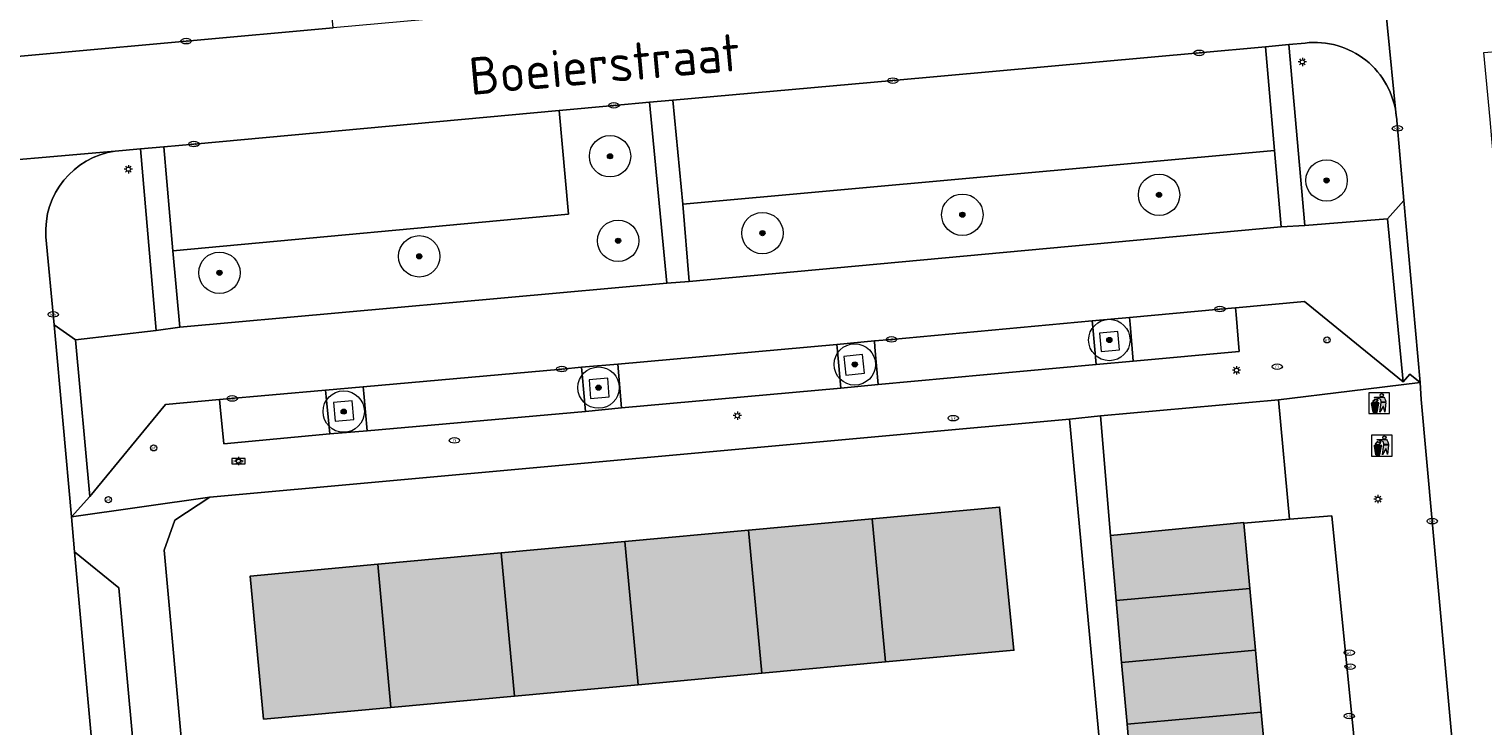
# Model space of a CAD drawing. Header units: metres. Extents: x 125349 to 128236, y 501602 to 503797.
# Tile 354 of 656: x 126597 to 126668, y 502682 to 502716. Entities that reach past the tile are written whole.
import ezdxf
from ezdxf.enums import TextEntityAlignment as Align

# ---------------------------------------------------------------- set-up
doc = ezdxf.new("R2010")
doc.units = ezdxf.units.M
doc.layers.get('0').update_dxf_attribs({"linetype": 'CONTINUOUS'})
for name, color, linetype, lineweight in [('B-WE-GR-BEPLANTING_CULTUUR_HEESTERS-GV', 90, 'CONTINUOUS', 18), ('B-WE-GR-BOOM-S-500', 90, 'CONTINUOUS', 18), ('B-WE-IE-AFVAL APART PLAATS-S', 7, 'CONTINUOUS', 18), ('B-WE-IE-MEUBILAIR-S', 7, 'CONTINUOUS', 18), ('B-WE-IE-MEUBILAIR_WEGMEUBILAIR-GV', 7, 'CONTINUOUS', 18), ('B-WE-OG-TERREIN_ERF-GV', 7, 'CONTINUOUS', 18), ('B-WE-OG-TOPOGRAFIE-T18', 10, 'CONTINUOUS', 18), ('B-WE-VH-OPENVERHARDING-GV', 90, 'CONTINUOUS', 18), ('B-WE-VH-OPENVERHARDING_BETONSTRAATSTEEN-GV', 90, 'CONTINUOUS', 18), ('V-WE-OG-BEBOUWING_TE AMOVEREN-G', 7, 'CONTINUOUS', 25), ('V-WE-OG-BEBOUWING_TE AMOVEREN-V', 253, 'CONTINUOUS', 18)]:
    doc.layers.add(name, color=color, linetype=linetype, lineweight=lineweight)
doc.styles.add('NLCS-ISO', font='NLCS-ISO.ttf')
doc.styles.add('NLCS-ISO-M1000-T18', font='NLCS-ISO.ttf', dxfattribs={"height": 1.8})

# ---------------------------------------------------------------- blocks, each defined once
blk = doc.blocks.new('SIE-AFVAL APART PLAATS-SO')
h = blk.add_hatch(color=256)
h.dxf.hatch_style = 1
h.paths.add_polyline_path([(-0.09, 0.07), (-1.76, 0.07, 0.819081), (-1.79, -0.09), (-1.4, -2.19, 0.36153), (-1.37, -2.21), (-0.47, -2.21, 0.36153), (-0.44, -2.19), (-0.05, -0.09, 0.819081)])
h.paths.add_polyline_path([(-0.16, -0.1), (-0.2, -0.33), (-0.49, -0.33), (-0.47, -0.1)], flags=16)
h.paths.add_polyline_path([(-0.55, -0.1), (-0.58, -0.33), (-0.87, -0.33), (-0.87, -0.1)], flags=16)
h.paths.add_polyline_path([(-0.22, -0.42), (-0.27, -0.73), (-0.53, -0.73), (-0.5, -0.42)], flags=16)
h.paths.add_polyline_path([(-0.58, -0.42), (-0.61, -0.73), (-0.87, -0.73), (-0.87, -0.42)], flags=16)
h.paths.add_polyline_path([(-0.95, -0.1), (-0.95, -0.33), (-1.27, -0.33), (-1.29, -0.1)], flags=16)
h.paths.add_polyline_path([(-0.95, -0.42), (-0.95, -0.73), (-1.23, -0.73), (-1.26, -0.42)], flags=16)
h.paths.add_polyline_path([(-0.29, -0.83), (-0.34, -1.09), (-0.56, -1.09), (-0.54, -0.83)], flags=16)
h.paths.add_polyline_path([(-0.62, -0.83), (-0.65, -1.09), (-0.87, -1.09), (-0.87, -0.83)], flags=16)
h.paths.add_polyline_path([(-0.95, -0.83), (-0.95, -1.09), (-1.2, -1.09), (-1.22, -0.83)], flags=16)
h.paths.add_polyline_path([(-1.35, -0.33), (-1.64, -0.33), (-1.69, -0.1), (-1.37, -0.1)], flags=16)
h.paths.add_polyline_path([(-1.34, -0.42), (-1.31, -0.73), (-1.57, -0.73), (-1.63, -0.42)], flags=16)
h.paths.add_polyline_path([(-0.36, -1.18), (-0.41, -1.44), (-0.6, -1.44), (-0.57, -1.18)], flags=16)
h.paths.add_polyline_path([(-0.65, -1.18), (-0.68, -1.44), (-0.87, -1.44), (-0.87, -1.18)], flags=16)
h.paths.add_polyline_path([(-1.3, -0.83), (-1.28, -1.09), (-1.5, -1.09), (-1.55, -0.83)], flags=16)
h.paths.add_polyline_path([(-0.95, -1.18), (-0.95, -1.44), (-1.17, -1.44), (-1.19, -1.18)], flags=16)
h.paths.add_polyline_path([(-0.42, -1.53), (-0.47, -1.79), (-0.63, -1.79), (-0.6, -1.53)], flags=16)
h.paths.add_polyline_path([(-1.27, -1.18), (-1.25, -1.44), (-1.44, -1.44), (-1.49, -1.18)], flags=16)
h.paths.add_polyline_path([(-0.69, -1.53), (-0.71, -1.79), (-0.87, -1.79), (-0.87, -1.53)], flags=16)
h.paths.add_polyline_path([(-0.95, -1.53), (-0.95, -1.79), (-1.13, -1.79), (-1.16, -1.53)], flags=16)
h.paths.add_polyline_path([(-1.24, -1.53), (-1.22, -1.79), (-1.37, -1.79), (-1.42, -1.53)], flags=16)
h.paths.add_polyline_path([(-0.49, -1.89), (-0.53, -2.13), (-0.66, -2.13), (-0.64, -1.89)], flags=16)
h.paths.add_polyline_path([(-0.72, -1.89), (-0.74, -2.13), (-0.87, -2.13), (-0.87, -1.89)], flags=16)
h.paths.add_polyline_path([(-0.95, -1.89), (-0.95, -2.13), (-1.1, -2.13), (-1.12, -1.89)], flags=16)
h.paths.add_polyline_path([(-1.21, -1.89), (-1.18, -2.13), (-1.31, -2.13), (-1.35, -1.89)], flags=16)
h.paths.add_polyline_path([(-0.19, 0.78, -0.01173), (-0.3, 0.78, -0.148797), (-0.42, 1.03, -0.136076), (-0.69, 0.87), (-0.78, 0.85, -0.038293), (-1.14, 0.96), (-1.19, 0.81, -0.243822), (-1.56, 0.45, 0.344326), (-1, 0.22, -0.139345), (-0.6, 0.22, 0.618436), (-0.56, 0.27, -0.441494), (-0.47, 0.44, 0.309048)])
h.paths.add_polyline_path([(-0.49, 0.51, 0.351556), (-0.64, 0.31, 0.121061), (-1.02, 0.29, -0.288745), (-1.45, 0.42, 0.203599), (-1.12, 0.79), (-1.09, 0.87, 0.083075), (-0.28, 0.71, -0.242261)], flags=16)
h.paths.add_polyline_path([(-0.4, 0.79, -0.023345), (-0.63, 0.82, 0.07081), (-0.46, 0.9, 0.059965)], flags=16)
h.paths.add_polyline_path([(1.12, 1.48), (-1.07, 1.48, 0.860559), (-1.08, 1.42), (0.29, 1, -0.146703), (0.53, 0.28, 0.421968), (0.56, 0.25), (1.6, 0.31, 0.450293), (1.63, 0.34, 0.122241)])
h.paths.add_polyline_path([(0.26, 1.93, 1), (1.07, 1.93, 1)])
h.paths.add_polyline_path([(1.65, 0.15, 0.429303), (1.62, 0.18), (0.55, 0.23, 0.38429), (0.51, 0.2), (0.16, -2.16, 0.83726), (0.22, -2.18), (0.99, -0.78, -0.688204), (1.05, -0.78), (1.36, -2.14, 0.84934), (1.42, -2.14)])
for p, q in [((-0.09, 0.07), (-1.76, 0.07)), ((-1.4, -2.19), (-1.79, -0.09)), ((-1.37, -0.1), (-1.69, -0.1)), ((-1.64, -0.33), (-1.69, -0.1)), ((-1.64, -0.33), (-1.35, -0.33)), ((-1.63, -0.42), (-1.34, -0.42)), ((-1.57, -0.73), (-1.63, -0.42)), ((-1.57, -0.73), (-1.31, -0.73)), ((-1.55, -0.83), (-1.3, -0.83)), ((-1.5, -1.09), (-1.55, -0.83)), ((-1.5, -1.09), (-1.28, -1.09)), ((-1.49, -1.18), (-1.27, -1.18)), ((-1.44, -1.44), (-1.49, -1.18)), ((-1.44, -1.44), (-1.25, -1.44)), ((-1.42, -1.53), (-1.24, -1.53)), ((-1.37, -1.79), (-1.42, -1.53)), ((-1.37, -1.79), (-1.22, -1.79)), ((-1.37, -2.21), (-0.47, -2.21)), ((-1.31, -2.13), (-1.35, -1.89)), ((-1.35, -1.89), (-1.21, -1.89)), ((-1.31, -2.13), (-1.18, -2.13)), ((-0.95, -0.1), (-1.29, -0.1)), ((-1.27, -0.33), (-0.95, -0.33)), ((-1.26, -0.42), (-0.95, -0.42)), ((-1.23, -0.73), (-0.95, -0.73)), ((-1.22, -0.83), (-0.95, -0.83)), ((-1.2, -1.09), (-0.95, -1.09)), ((-1.19, -1.18), (-0.95, -1.18)), ((-1.17, -1.44), (-0.95, -1.44)), ((-1.16, -1.53), (-0.95, -1.53)), ((-1.13, -1.79), (-0.95, -1.79)), ((-1.12, -1.89), (-0.95, -1.89)), ((-1.1, -2.13), (-0.95, -2.13)), ((-0.95, -0.1), (-0.95, -0.33)), ((-0.95, -0.42), (-0.95, -0.73)), ((-0.95, -0.83), (-0.95, -1.09)), ((-0.95, -1.18), (-0.95, -1.44)), ((-0.95, -1.53), (-0.95, -1.79)), ((-0.95, -1.89), (-0.95, -2.13)), ((-0.87, -0.1), (-0.87, -0.33)), ((-0.55, -0.1), (-0.87, -0.1)), ((-0.87, -0.33), (-0.58, -0.33)), ((-0.87, -0.42), (-0.87, -0.73)), ((-0.87, -0.42), (-0.58, -0.42)), ((-0.87, -0.73), (-0.61, -0.73)), ((-0.87, -0.83), (-0.62, -0.83)), ((-0.87, -0.83), (-0.87, -1.09)), ((-0.87, -1.09), (-0.65, -1.09)), ((-0.87, -1.18), (-0.65, -1.18)), ((-0.87, -1.18), (-0.87, -1.44)), ((-0.87, -1.44), (-0.68, -1.44)), ((-0.87, -1.53), (-0.69, -1.53)), ((-0.87, -1.53), (-0.87, -1.79)), ((-0.87, -1.79), (-0.71, -1.79)), ((-0.87, -1.89), (-0.87, -2.13)), ((-0.87, -1.89), (-0.72, -1.89)), ((-0.87, -2.13), (-0.74, -2.13)), ((-0.66, -2.13), (-0.53, -2.13)), ((-0.64, -1.89), (-0.49, -1.89)), ((-0.63, -1.79), (-0.47, -1.79)), ((-0.6, -1.44), (-0.41, -1.44)), ((-0.6, -1.53), (-0.42, -1.53)), ((-0.57, -1.18), (-0.36, -1.18)), ((-0.56, -1.09), (-0.34, -1.09)), ((-0.54, -0.83), (-0.29, -0.83)), ((-0.53, -0.73), (-0.27, -0.73)), ((-0.53, -2.13), (-0.49, -1.89)), ((-0.5, -0.42), (-0.22, -0.42)), ((-0.49, -0.33), (-0.2, -0.33)), ((-0.16, -0.1), (-0.47, -0.1)), ((-0.47, -1.79), (-0.42, -1.53)), ((-0.44, -2.19), (-0.05, -0.09)), ((-0.41, -1.44), (-0.36, -1.18)), ((-0.34, -1.09), (-0.29, -0.83)), ((-0.27, -0.73), (-0.22, -0.42)), ((-0.2, -0.33), (-0.16, -0.1))]:
    blk.add_line(p, q)
blk.add_lwpolyline([(-2.5, -2.51), (2.5, -2.51), (2.5, 2.49), (-2.5, 2.49)], close=True)
for points in [[(-0.78, 0.85, -0.038293), (-1.14, 0.96), (-1.19, 0.81, -0.243822), (-1.56, 0.45, 0.344326), (-1, 0.22, -0.139345), (-0.6, 0.22, 0.618436), (-0.56, 0.27, -0.441494), (-0.47, 0.44, 0.309048), (-0.19, 0.78, -0.01173), (-0.3, 0.78, -0.01173)], [(-0.78, 0.85), (-0.69, 0.87, 0.136076), (-0.42, 1.03, 0.156405), (-0.29, 0.77)], [(-0.78, 0.85), (-0.69, 0.87, 0.136076), (-0.42, 1.03, 0.148797), (-0.3, 0.78, 0.148797)], [(-0.63, 0.82, 0.07081), (-0.46, 0.9, 0.059965), (-0.4, 0.79, 0.059965)], [(-0.4, 0.79, -0.023345), (-0.63, 0.82)]]:
    blk.add_lwpolyline(points, format="xyb")
for points in [[(-1.09, 0.87), (-1.12, 0.79, -0.203599), (-1.45, 0.42, 0.288745), (-1.02, 0.29, -0.121061), (-0.64, 0.31, -0.351556), (-0.49, 0.51, 0.242261), (-0.28, 0.71, -0.083075)], [(-1.07, 1.48), (1.12, 1.48, -0.122241), (1.63, 0.34, -0.450293), (1.6, 0.31), (0.56, 0.25, -0.421968), (0.53, 0.28, 0.146703), (0.29, 1), (-1.08, 1.42, -0.860559)], [(0.55, 0.23), (1.62, 0.18, -0.429303), (1.65, 0.15), (1.42, -2.14, -0.84934), (1.36, -2.14), (1.05, -0.78, 0.688204), (0.99, -0.78), (0.22, -2.18, -0.83726), (0.16, -2.16), (0.51, 0.2, -0.38429)]]:
    blk.add_lwpolyline(points, format="xyb", close=True)
for points in [[(-1.35, -0.33), (-1.37, -0.1)], [(-1.31, -0.73), (-1.34, -0.42)], [(-1.28, -1.09), (-1.3, -0.83)], [(-1.27, -0.33), (-1.29, -0.1)], [(-1.25, -1.44), (-1.27, -1.18)], [(-1.23, -0.73), (-1.26, -0.42)], [(-1.22, -1.79), (-1.24, -1.53)], [(-1.2, -1.09), (-1.22, -0.83)], [(-1.18, -2.13), (-1.21, -1.89)], [(-1.17, -1.44), (-1.19, -1.18)], [(-1.18, -2.22), (-1.18, -2.21)], [(-1.13, -1.79), (-1.16, -1.53)], [(-1.1, -2.13), (-1.12, -1.89)], [(-0.74, -2.13), (-0.72, -1.89)], [(-0.71, -1.79), (-0.69, -1.53)], [(-0.68, -1.44), (-0.65, -1.18)], [(-0.66, -2.13), (-0.64, -1.89)], [(-0.65, -1.09), (-0.62, -0.83)], [(-0.63, -1.79), (-0.6, -1.53)], [(-0.61, -0.73), (-0.58, -0.42)], [(-0.6, -1.44), (-0.57, -1.18)], [(-0.58, -0.33), (-0.55, -0.1)], [(-0.56, -1.09), (-0.54, -0.83)], [(-0.53, -0.73), (-0.5, -0.42)], [(-0.49, -0.33), (-0.47, -0.1)]]:
    blk.add_lwpolyline(points)
blk.add_circle((0.66, 1.93), 0.401)
for centre, radius, start, end in [((-1.76, -0.01), 0.0869, 90, 247.281), ((-0.09, -0.01), 0.0869, 292.719, 90), ((-1.37, -2.18), 0.0318, 190.4943, 270), ((-0.47, -2.18), 0.0318, 270, 349.5057)]:
    blk.add_arc(centre, radius, start, end)
blk = doc.blocks.new('SIE-MEUBILAIR_BORD_STRAATNAAM-SO')
blk.add_lwpolyline([(-1.62, -0.62), (1.62, -0.62), (1.62, 0.62), (-1.62, 0.62)], close=True)
at = {"style": 'NLCS-ISO'}
blk.add_text('straat', height=0.75, dxfattribs=at).set_placement((0, 0.08), align=Align.MIDDLE_CENTER)
blk = doc.blocks.new('SIE-MEUBILAIR_PAAL_AFSLUITPAAL-SO')
blk.add_circle((0, 0), 0.75)
at = {"style": 'NLCS-ISO'}
blk.add_text('af', height=0.75, dxfattribs=at).set_placement((0, 0.05), align=Align.MIDDLE_CENTER)
blk = doc.blocks.new('SIE-MEUBILAIR_PAAL_LICHTMAST-SO')
for points in [[(-0.62, 0), (-1, 0)], [(-0.71, 0.71), (-0.44, 0.44)], [(0, 1), (0, 0.62)], [(0.44, 0.44), (0.71, 0.71)], [(1, 0), (0.62, 0)], [(-0.71, -0.71), (-0.44, -0.44)], [(0, -0.62), (0, -1)], [(0.44, -0.44), (0.71, -0.71)]]:
    blk.add_lwpolyline(points)
blk.add_circle((0, 0), 0.5)
blk = doc.blocks.new('SIE-MEUBILAIR_PUT_KOLK-SO')
blk.add_ellipse((0, 0), major_axis=(1.25, 0), ratio=0.54)
at = {"style": 'NLCS-ISO'}
blk.add_text('klk', height=0.75, dxfattribs=at).set_placement((0.03, 0), align=Align.MIDDLE_CENTER)
blk = doc.blocks.new('SIE-MEUBILAIR_PUT_WATERLEIDINGPUT-SO')
blk.add_ellipse((0, 0), major_axis=(1.25, 0), ratio=0.54)
at = {"style": 'NLCS-ISO'}
blk.add_text('wl', height=0.75, dxfattribs=at).set_placement((-0.14, 0), align=Align.MIDDLE_CENTER)
blk = doc.blocks.new('SIE-MEUBILAIR_PUT_RIOOLPUT-SO')
blk.add_ellipse((0, 0), major_axis=(1.25, 0), ratio=0.54)
at = {"style": 'NLCS-ISO'}
blk.add_text('ri', height=0.75, dxfattribs=at).set_placement((-0.04, 0.07), align=Align.MIDDLE_CENTER)
blk = doc.blocks.new('SIE-MEUBILAIR_PUT_BRANDKRAAN-SO')
blk.add_ellipse((0, 0), major_axis=(1.25, 0), ratio=0.54)
at = {"style": 'NLCS-ISO'}
blk.add_text('bk', height=0.75, dxfattribs=at).set_placement((0.03, 0), align=Align.MIDDLE_CENTER)
blk = doc.blocks.new('SGR-BOOM_01-SO')
at = {"linetype": 'ByBlock', "lineweight": 18}
h = blk.add_hatch(color=0, dxfattribs=at)
h.dxf.hatch_style = 1
edge = h.paths.add_edge_path()
edge.add_arc((0, 0), 0.25, 0, 360)
at = {"color": 0, "linetype": 'ByBlock', "lineweight": 18}
for radius in [2, 0.25]:
    blk.add_circle((0, 0), radius, dxfattribs=at)

msp = doc.modelspace()

# ---------------------------------------------------------------- hatches: boundary and pattern name
at = {"layer": 'V-WE-OG-BEBOUWING_TE AMOVEREN-V', "transparency": 33554483}
for points in [[(126638.117, 502692.321), (126638.752, 502685.406), (126644.964, 502685.976), (126644.274, 502692.887)], [(126632.142, 502691.772), (126626.168, 502691.223), (126626.802, 502684.31), (126632.777, 502684.858)], [(126632.142, 502691.772), (126632.777, 502684.858), (126638.752, 502685.406), (126638.117, 502692.321)], [(126656.079, 502692.109), (126656.076, 502692.142), (126649.625, 502691.516), (126649.904, 502688.377), (126656.367, 502688.96)], [(126620.827, 502683.761), (126626.802, 502684.31), (126626.168, 502691.223), (126620.193, 502690.674)], [(126620.827, 502683.761), (126620.193, 502690.674), (126614.218, 502690.125), (126614.852, 502683.213)], [(126614.218, 502690.125), (126608.061, 502689.559), (126608.701, 502682.649), (126614.852, 502683.213)], [(126650.17, 502685.389), (126656.639, 502685.973), (126656.367, 502688.96), (126649.904, 502688.377)], [(126656.912, 502682.985), (126656.639, 502685.973), (126650.17, 502685.389), (126650.436, 502682.4)], [(126656.912, 502682.985), (126650.436, 502682.4), (126650.702, 502679.412), (126657.185, 502679.998)]]:
    msp.add_hatch(color=256, dxfattribs=at).paths.add_polyline_path(points)

# ---------------------------------------------------------------- linework, layer by layer
at = {"layer": 'B-WE-GR-BEPLANTING_CULTUUR_HEESTERS-GV', "flags": 128}
for points in [[(126659.04, 502715.311), (126658.245, 502715.238)], [(126658.245, 502715.238), (126659.016, 502706.497), (126663.016, 502706.819), (126663.806, 502707.7), (126663.448, 502711.753), (126663.447, 502711.768), (126663.445, 502711.783), (126663.443, 502711.798)], [(126598.184, 502705.951), (126598.585, 502701.688), (126599.606, 502700.971), (126603.515, 502701.42), (126602.755, 502710.195)], [(126602.755, 502710.195), (126601.534, 502710.089)]]:
    msp.add_lwpolyline(points, dxfattribs=at)
at = {"layer": 'B-WE-GR-BEPLANTING_CULTUUR_HEESTERS-GV'}
for points in [[(126663.443, 502711.798, 0.418138), (126659.04, 502715.311)], [(126601.534, 502710.089, 0.392901), (126598.184, 502705.951)]]:
    msp.add_lwpolyline(points, format="xyb", dxfattribs=at)
at = {"layer": 'B-WE-GR-BEPLANTING_CULTUUR_HEESTERS-GV', "flags": 128}
for points in [[(126604.654, 502701.581), (126628.19, 502703.711), (126627.359, 502712.449), (126625.63, 502712.299), (126622.988, 502712.043), (126623.439, 502707.034), (126604.311, 502705.275)], [(126657.564, 502710.117), (126628.971, 502707.532), (126629.266, 502703.79), (126657.879, 502706.426)], [(126649.146, 502697.292), (126649.625, 502691.516), (126656.076, 502692.142), (126656.079, 502692.109), (126658.281, 502692.311), (126657.757, 502698.071)]]:
    msp.add_lwpolyline(points, close=True, dxfattribs=at)
at = {"layer": 'B-WE-IE-MEUBILAIR_WEGMEUBILAIR-GV', "flags": 128}
for points in [[(126650.072, 502700.493), (126649.99, 502701.379), (126649.104, 502701.297), (126649.186, 502700.411)], [(126636.844, 502699.262), (126637.742, 502699.357), (126637.647, 502700.255), (126636.749, 502700.16)], [(126625.335, 502699.112), (126624.435, 502699.039), (126624.508, 502698.139), (126625.408, 502698.212)], [(126612.16, 502697.042), (126613.061, 502697.122), (126612.981, 502698.023), (126612.08, 502697.943)]]:
    msp.add_lwpolyline(points, close=True, dxfattribs=at)
at = {"layer": 'B-WE-OG-TERREIN_ERF-GV', "flags": 128}
msp.add_lwpolyline([(126650.702, 502679.412), (126650.436, 502682.4), (126650.17, 502685.389), (126649.904, 502688.377), (126649.625, 502691.516), (126649.146, 502697.292), (126647.657, 502697.144), (126649.87, 502673.204)], dxfattribs=at)
msp.add_lwpolyline([(126637.596, 502675.642), (126639.633, 502675.801), (126641.853, 502675.975), (126642.198, 502672.519), (126649.87, 502673.204), (126647.657, 502697.144), (126606.102, 502693.363), (126604.414, 502692.263), (126603.9, 502690.815), (126605.85, 502669.336), (126613.901, 502670.067), (126613.778, 502671.768), (126613.605, 502673.421), (126615.731, 502673.631), (126617.963, 502673.852), (126618.309, 502670.497), (126625.97, 502671.076), (126625.626, 502674.531), (126627.68, 502674.74), (126629.884, 502674.964), (126630.278, 502671.458), (126634.808, 502671.897), (126637.734, 502672.168), (126637.417, 502675.625)], close=True, dxfattribs=at)
at = {"layer": 'B-WE-VH-OPENVERHARDING-GV', "flags": 128}
for points in [[(126650.732, 502699.936), (126655.847, 502700.402), (126655.701, 502702.188), (126655.666, 502702.522), (126654.921, 502702.456), (126650.558, 502702.053), (126650.586, 502701.722)], [(126638.223, 502700.917), (126638.247, 502700.62), (126638.407, 502698.819), (126648.933, 502699.777), (126648.773, 502701.578), (126648.751, 502701.887), (126639.047, 502700.991)], [(126650.732, 502699.936), (126650.586, 502701.722), (126650.558, 502702.053), (126648.751, 502701.887), (126648.773, 502701.578), (126648.933, 502699.777)], [(126638.407, 502698.819), (126638.247, 502700.62), (126638.223, 502700.917), (126636.4, 502700.753), (126636.435, 502700.423), (126636.594, 502698.643)], [(126636.4, 502700.753), (126625.817, 502699.802), (126626.006, 502697.692), (126636.594, 502698.643), (126636.435, 502700.423)], [(126624.267, 502697.505), (126624.094, 502699.308), (126624.063, 502699.644), (126623.112, 502699.559), (126613.523, 502698.705), (126613.543, 502698.375), (126613.716, 502696.572)], [(126626.006, 502697.692), (126625.817, 502699.802), (126624.063, 502699.644), (126624.094, 502699.308), (126624.267, 502697.505)], [(126613.716, 502696.572), (126613.543, 502698.375), (126613.523, 502698.705), (126611.696, 502698.543), (126611.723, 502698.212), (126611.899, 502696.43)], [(126611.899, 502696.43), (126611.723, 502698.212), (126611.696, 502698.543), (126606.573, 502698.086), (126606.603, 502697.732), (126606.779, 502695.95)]]:
    msp.add_lwpolyline(points, close=True, dxfattribs=at)
at = {"layer": 'B-WE-VH-OPENVERHARDING_BETONSTRAATSTEEN-GV', "flags": 128}
for points in [[(126592.867, 502714.304), (126604.96, 502715.402), (126612.059, 502716.037), (126611.579, 502721.046), (126592.367, 502719.337)], [(126657.564, 502710.117), (126657.119, 502715.134), (126653.912, 502714.834), (126639.114, 502713.494), (126628.478, 502712.546), (126628.971, 502707.532)], [(126657.564, 502710.117), (126657.879, 502706.426), (126659.016, 502706.497), (126658.245, 502715.238), (126657.119, 502715.134)], [(126603.883, 502710.292), (126604.311, 502705.275), (126623.439, 502707.034), (126622.988, 502712.043), (126605.34, 502710.43)], [(126628.478, 502712.546), (126627.359, 502712.449), (126628.19, 502703.711), (126629.266, 502703.79), (126628.971, 502707.532)], [(126603.883, 502710.292), (126602.755, 502710.195), (126603.515, 502701.42), (126604.654, 502701.581), (126604.311, 502705.275)], [(126663.806, 502707.7), (126663.016, 502706.819), (126663.771, 502698.936), (126664.096, 502699.314), (126664.601, 502698.906)], [(126606.573, 502698.086), (126611.696, 502698.543), (126613.523, 502698.705), (126623.112, 502699.559), (126624.063, 502699.644), (126625.817, 502699.802), (126636.4, 502700.753), (126638.223, 502700.917), (126639.047, 502700.991), (126648.751, 502701.887), (126650.558, 502702.053), (126654.921, 502702.456), (126655.666, 502702.522), (126659.002, 502702.819), (126663.771, 502698.936), (126663.016, 502706.819), (126659.016, 502706.497), (126657.879, 502706.426), (126629.266, 502703.79), (126628.19, 502703.711), (126604.654, 502701.581), (126603.515, 502701.42), (126599.606, 502700.971), (126600.312, 502693.402), (126603.962, 502697.854)], [(126606.573, 502698.086), (126603.962, 502697.854), (126600.312, 502693.402), (126599.413, 502692.423), (126606.102, 502693.363), (126647.657, 502697.144), (126649.146, 502697.292), (126657.757, 502698.071), (126661.179, 502698.488), (126664.601, 502698.906), (126664.096, 502699.314), (126663.771, 502698.936), (126659.002, 502702.819), (126655.666, 502702.522), (126655.701, 502702.188), (126655.847, 502700.402), (126650.732, 502699.936), (126648.933, 502699.777), (126638.407, 502698.819), (126636.594, 502698.643), (126626.006, 502697.692), (126624.267, 502697.505), (126613.716, 502696.572), (126611.899, 502696.43), (126606.779, 502695.95), (126606.603, 502697.732)], [(126600.312, 502693.402), (126599.606, 502700.971), (126598.585, 502701.688), (126599.014, 502696.891), (126599.413, 502692.423)], [(126662.423, 502671.5), (126666.443, 502629.199), (126669.303, 502598.176), (126669.477, 502596.512), (126671.623, 502572.936), (126676.193, 502573.784), (126676.158, 502574.078), (126674.021, 502575.813), (126672.488, 502592.333), (126674.286, 502594.458), (126674.098, 502596.626), (126671.944, 502598.401), (126669.076, 502629.456), (126665.233, 502669.703), (126667.025, 502671.813), (126665.18, 502692.211), (126664.647, 502698.084), (126664.601, 502698.906), (126661.179, 502698.488), (126657.757, 502698.071), (126658.281, 502692.311), (126660.333, 502692.473)], [(126662.423, 502671.5), (126660.333, 502692.473), (126658.281, 502692.311), (126656.079, 502692.109), (126656.367, 502688.96), (126656.639, 502685.973), (126656.912, 502682.985), (126657.185, 502679.998), (126657.458, 502677.01), (126657.73, 502674.023), (126657.985, 502671.233), (126657.997, 502671.1)], [(126599.572, 502690.735), (126600.411, 502681.493), (126601.431, 502670.453), (126603.199, 502672.677), (126601.713, 502688.982)]]:
    msp.add_lwpolyline(points, close=True, dxfattribs=at)
for points in [[(126662.567, 502720.632), (126653.524, 502719.816), (126638.475, 502718.452), (126626.365, 502717.349), (126625.271, 502717.237), (126624.217, 502717.141), (126618.726, 502716.642), (126612.059, 502716.037), (126604.96, 502715.402), (126592.867, 502714.304)], [(126670.832, 502680.052), (126670.067, 502688.521), (126669.69, 502692.694), (126669.4, 502695.874), (126669.14, 502698.719), (126668.069, 502710.674), (126667.978, 502711.617), (126667.675, 502714.849), (126668.429, 502714.909), (126668.18, 502718.022), (126668.007, 502720.166), (126667.923, 502721.115), (126662.567, 502720.632), (126663.443, 502711.798), (126663.445, 502711.783), (126663.447, 502711.768), (126663.448, 502711.753), (126663.806, 502707.7), (126664.601, 502698.906), (126664.647, 502698.084), (126665.18, 502692.211), (126667.025, 502671.813)], [(126663.443, 502711.798), (126662.567, 502720.632)], [(126593.343, 502709.381), (126601.534, 502710.089), (126602.755, 502710.195), (126603.883, 502710.292), (126605.34, 502710.43), (126622.988, 502712.043), (126625.63, 502712.299), (126627.359, 502712.449), (126628.478, 502712.546), (126639.114, 502713.494), (126653.912, 502714.834), (126657.119, 502715.134), (126658.245, 502715.238)], [(126658.245, 502715.238), (126659.04, 502715.311)], [(126601.534, 502710.089), (126593.343, 502709.381), (126594.016, 502701.648), (126594.177, 502699.652), (126594.245, 502698.931), (126595.048, 502690.382), (126595.28, 502687.907), (126595.324, 502687.435), (126595.713, 502683.274), (126595.916, 502681.109), (126597.542, 502663.18), (126599.249, 502644.922), (126601.071, 502625.369), (126602.986, 502604.979)], [(126598.585, 502701.688), (126598.184, 502705.951)], [(126601.716, 502667.232), (126601.69, 502667.531), (126601.431, 502670.453), (126600.411, 502681.493), (126599.572, 502690.735), (126599.413, 502692.423), (126599.014, 502696.891), (126598.585, 502701.688)], [(126615.784, 502562.581), (126613.147, 502591.477), (126612.93, 502593.008), (126606.012, 502667.687), (126605.85, 502669.336), (126603.9, 502690.815), (126604.414, 502692.263), (126606.102, 502693.363), (126599.413, 502692.423), (126599.572, 502690.735), (126601.713, 502688.982), (126603.199, 502672.677), (126601.431, 502670.453), (126601.69, 502667.531), (126601.716, 502667.232), (126603.86, 502665.489), (126603.98, 502664.195), (126610.483, 502593.954), (126608.668, 502591.904), (126608.9, 502590.083), (126599.478, 502586.282)]]:
    msp.add_lwpolyline(points, dxfattribs=at)
at = {"layer": 'B-WE-VH-OPENVERHARDING_BETONSTRAATSTEEN-GV'}
for points in [[(126659.04, 502715.311, -0.418138), (126663.443, 502711.798)], [(126598.184, 502705.951, -0.392901), (126601.534, 502710.089)]]:
    msp.add_lwpolyline(points, format="xyb", dxfattribs=at)
at = {"layer": 'V-WE-OG-BEBOUWING_TE AMOVEREN-G', "flags": 128}
for points in [[(126632.142, 502691.772), (126638.117, 502692.321), (126644.274, 502692.887), (126644.964, 502685.976), (126638.752, 502685.406), (126632.777, 502684.858), (126626.802, 502684.31), (126620.827, 502683.761), (126614.852, 502683.213), (126608.701, 502682.649), (126608.061, 502689.559), (126614.218, 502690.125), (126620.193, 502690.674), (126626.168, 502691.223)], [(126638.117, 502692.321), (126638.752, 502685.406), (126644.964, 502685.976), (126644.274, 502692.887)], [(126632.142, 502691.772), (126626.168, 502691.223), (126626.802, 502684.31), (126632.777, 502684.858)], [(126632.142, 502691.772), (126632.777, 502684.858), (126638.752, 502685.406), (126638.117, 502692.321)], [(126656.079, 502692.109), (126656.076, 502692.142), (126649.625, 502691.516), (126649.904, 502688.377), (126656.367, 502688.96)], [(126620.827, 502683.761), (126626.802, 502684.31), (126626.168, 502691.223), (126620.193, 502690.674)], [(126620.827, 502683.761), (126620.193, 502690.674), (126614.218, 502690.125), (126614.852, 502683.213)], [(126614.218, 502690.125), (126608.061, 502689.559), (126608.701, 502682.649), (126614.852, 502683.213)], [(126650.17, 502685.389), (126656.639, 502685.973), (126656.367, 502688.96), (126649.904, 502688.377)], [(126656.912, 502682.985), (126656.639, 502685.973), (126650.17, 502685.389), (126650.436, 502682.4)], [(126656.912, 502682.985), (126650.436, 502682.4), (126650.702, 502679.412), (126657.185, 502679.998)]]:
    msp.add_lwpolyline(points, close=True, dxfattribs=at)

# ---------------------------------------------------------------- block references
at = {"layer": 'B-WE-GR-BOOM-S-500', "xscale": 0.5, "yscale": 0.5, "zscale": 0.5}
for p in [(126625.447, 502709.839), (126660.076, 502708.671), (126651.978, 502707.976), (126642.473, 502707.015), (126632.814, 502706.125), (126625.836, 502705.757), (126616.227, 502705.004), (126606.57, 502704.209), (126649.577, 502700.962), (126637.273, 502699.782), (126624.892, 502698.661), (126612.575, 502697.503)]:
    msp.add_blockref('SGR-BOOM_01-SO', p, dxfattribs=at)
at = {"layer": 'B-WE-IE-AFVAL APART PLAATS-S', "xscale": 0.2, "yscale": 0.2, "zscale": 0.2}
for p in [(126662.611, 502697.907), (126662.741, 502695.859)]:
    msp.add_blockref('SIE-AFVAL APART PLAATS-SO', p, dxfattribs=at)
at = {"layer": 'B-WE-IE-MEUBILAIR-S', "xscale": 0.2, "yscale": 0.2, "zscale": 0.2}
for name, p in [('SIE-MEUBILAIR_PUT_KOLK-SO', (126604.96, 502715.402)), ('SIE-MEUBILAIR_PUT_KOLK-SO', (126653.912, 502714.834)), ('SIE-MEUBILAIR_PAAL_LICHTMAST-SO', (126658.906, 502714.397)), ('SIE-MEUBILAIR_PUT_KOLK-SO', (126639.114, 502713.494)), ('SIE-MEUBILAIR_PUT_KOLK-SO', (126625.63, 502712.299)), ('SIE-MEUBILAIR_PUT_KOLK-SO', (126663.5, 502711.185)), ('SIE-MEUBILAIR_PUT_KOLK-SO', (126605.34, 502710.43)), ('SIE-MEUBILAIR_PAAL_LICHTMAST-SO', (126602.17, 502709.213)), ('SIE-MEUBILAIR_PUT_KOLK-SO', (126598.535, 502702.2)), ('SIE-MEUBILAIR_PUT_KOLK-SO', (126654.921, 502702.456)), ('SIE-MEUBILAIR_PUT_KOLK-SO', (126639.047, 502700.991)), ('SIE-MEUBILAIR_PAAL_AFSLUITPAAL-SO', (126660.096, 502700.968)), ('SIE-MEUBILAIR_PUT_KOLK-SO', (126623.112, 502699.559)), ('SIE-MEUBILAIR_PAAL_LICHTMAST-SO', (126655.722, 502699.503)), ('SIE-MEUBILAIR_PUT_RIOOLPUT-SO', (126657.688, 502699.673)), ('SIE-MEUBILAIR_PUT_KOLK-SO', (126607.187, 502698.139)), ('SIE-MEUBILAIR_PAAL_LICHTMAST-SO', (126631.601, 502697.307)), ('SIE-MEUBILAIR_PUT_BRANDKRAAN-SO', (126642.036, 502697.187)), ('SIE-MEUBILAIR_PAAL_AFSLUITPAAL-SO', (126603.387, 502695.75)), ('SIE-MEUBILAIR_PUT_RIOOLPUT-SO', (126617.928, 502696.111)), ('SIE-MEUBILAIR_BORD_STRAATNAAM-SO', (126607.493, 502695.111)), ('SIE-MEUBILAIR_PAAL_LICHTMAST-SO', (126607.493, 502695.111)), ('SIE-MEUBILAIR_PAAL_AFSLUITPAAL-SO', (126601.205, 502693.245)), ('SIE-MEUBILAIR_PAAL_LICHTMAST-SO', (126662.556, 502693.274)), ('SIE-MEUBILAIR_PUT_KOLK-SO', (126665.18, 502692.211)), ('SIE-MEUBILAIR_PUT_WATERLEIDINGPUT-SO', (126661.175, 502685.857)), ('SIE-MEUBILAIR_PUT_WATERLEIDINGPUT-SO', (126661.214, 502685.181)), ('SIE-MEUBILAIR_PUT_KOLK-SO', (126661.169, 502682.796))]:
    msp.add_blockref(name, p, dxfattribs=at)

# ---------------------------------------------------------------- texts
at = {"layer": 'B-WE-OG-TOPOGRAFIE-T18', "style": 'NLCS-ISO-M1000-T18'}
msp.add_text('Boeierstraat', height=1.8, rotation=5.2, dxfattribs=at).set_placement((126625.173, 502714.29), align=Align.MIDDLE)

doc.saveas('drawing.dxf')
